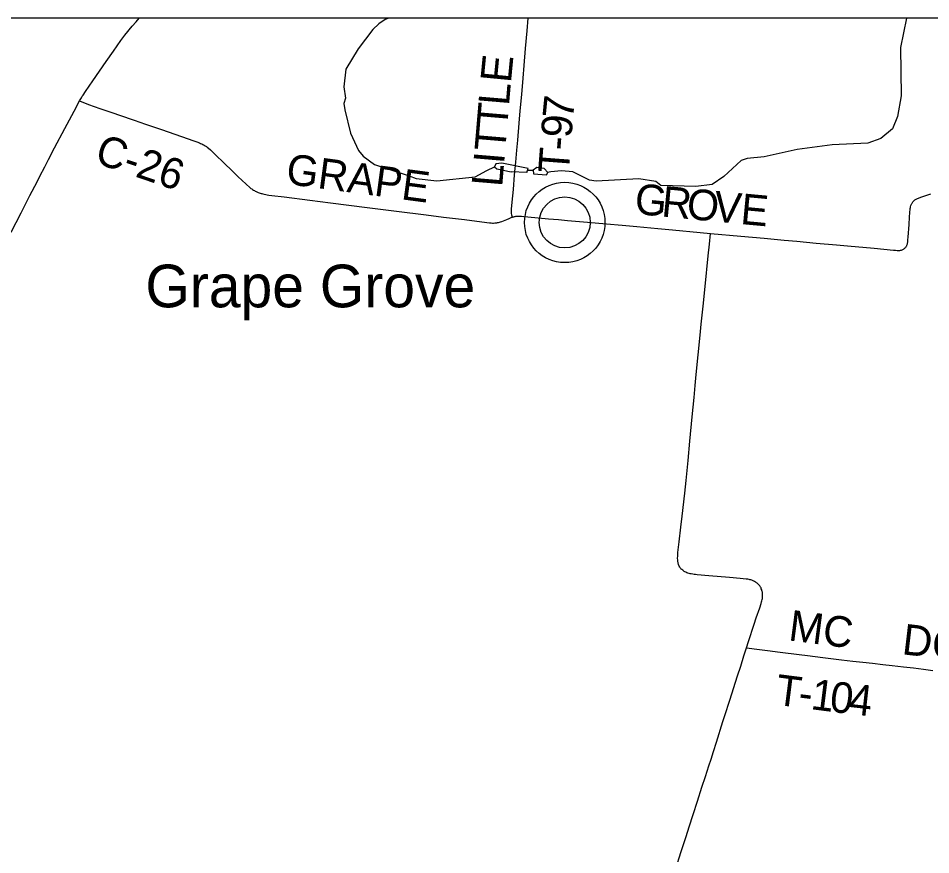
# Model space of a CAD drawing. Extents: x -49 to -8.2, y 9.4 to 23.5.
# Drawn here: x -43.371 to -42.527, y 20.23 to 21.004 of the extents above; entities that cross this region are included whole.
import ezdxf

# ---------------------------------------------------------------- set-up
doc = ezdxf.new("R2010")
doc.units = 0
for name, color, linetype in [('GM_X_Adjacent_County', 7, 'Continuous'), ('GM_X_County_Road', 7, 'Continuous'), ('GM_X_County_Road_Text', 7, 'Continuous'), ('GM_X_Minor_Lake', 7, 'Continuous'), ('GM_X_Minor_River', 7, 'Continuous'), ('GM_X_Township', 7, 'Continuous'), ('GM_X_Township_Road', 7, 'Continuous'), ('GM_X_Township_Road_Text', 7, 'Continuous'), ('GM_X_Unincorporated', 7, 'Continuous'), ('GM_X_Unincorporated_Text', 7, 'Continuous')]:
    doc.layers.add(name, color=color, linetype=linetype)

msp = doc.modelspace()

# ---------------------------------------------------------------- linework, layer by layer
at = {"layer": 'GM_X_Adjacent_County'}
msp.add_lwpolyline([(-42.09891, 21.00392), (-46.28954, 21.00392), (-46.28954, 15.42735)], dxfattribs=at)
at = {"layer": 'GM_X_County_Road'}
for points in [[(-43.31473, 20.92737), (-43.31304, 20.93035), (-43.3122, 20.93169), (-43.31144, 20.93288), (-43.30929, 20.93609), (-43.30243, 20.94608), (-43.28994, 20.96388), (-43.28323, 20.97359), (-43.27649, 20.9833), (-43.27465, 20.98581), (-43.27276, 20.98828), (-43.26588, 20.99672), (-43.26245, 21.00074), (-43.25958, 21.00392)], [(-43.37801, 20.80598), (-43.37346, 20.81496), (-43.36886, 20.82396), (-43.36067, 20.83976), (-43.35405, 20.85242), (-43.35136, 20.85767), (-43.34678, 20.8665), (-43.34332, 20.8731), (-43.33775, 20.88385), (-43.32838, 20.90175), (-43.31985, 20.91797), (-43.31473, 20.92737)], [(-43.31473, 20.92737), (-43.30659, 20.92421), (-43.29608, 20.92042), (-43.28403, 20.9163), (-43.27785, 20.91421), (-43.26432, 20.90961), (-43.25373, 20.90601), (-43.23876, 20.90083), (-43.22026, 20.89445), (-43.20883, 20.89046), (-43.20623, 20.88951), (-43.20388, 20.8886), (-43.20274, 20.88811), (-43.20161, 20.88759), (-43.20056, 20.88709), (-43.19941, 20.88645), (-43.19834, 20.88577), (-43.1974, 20.88516), (-43.19656, 20.88457), (-43.19547, 20.88372), (-43.19369, 20.8822), (-43.18762, 20.8764), (-43.18249, 20.87143), (-43.17202, 20.86126), (-43.16754, 20.85695), (-43.16487, 20.85435), (-43.1604, 20.85003), (-43.15759, 20.84758), (-43.15682, 20.84697), (-43.15609, 20.84644), (-43.15532, 20.8459), (-43.15457, 20.8454), (-43.1537, 20.8449), (-43.15297, 20.84447), (-43.15216, 20.84403), (-43.15131, 20.84361), (-43.15062, 20.84328), (-43.15005, 20.84303), (-43.14936, 20.84276), (-43.14865, 20.84249), (-43.14768, 20.84216), (-43.14668, 20.84184), (-43.14601, 20.84165), (-43.14509, 20.84141), (-43.14393, 20.84113), (-43.14234, 20.84081), (-43.14122, 20.8406), (-43.13945, 20.84031), (-43.13692, 20.83997), (-43.12552, 20.83851), (-43.10179, 20.8355), (-43.08238, 20.83298), (-43.0485, 20.82862), (-43.02137, 20.82527), (-42.99394, 20.82191), (-42.97791, 20.81989), (-42.9586, 20.81758), (-42.94726, 20.81615), (-42.93537, 20.81464), (-42.93397, 20.81452), (-42.93263, 20.8144), (-42.93159, 20.81442), (-42.93041, 20.81448), (-42.92941, 20.81457), (-42.92856, 20.81467), (-42.92799, 20.81475), (-42.9271, 20.81491), (-42.92615, 20.81516), (-42.92526, 20.81543), (-42.92405, 20.81581), (-42.92231, 20.81647), (-42.91948, 20.81773), (-42.9172, 20.81873), (-42.91585, 20.81929), (-42.91461, 20.81976), (-42.91423, 20.81988)], [(-42.73078, 20.80484), (-42.70287, 20.8023), (-42.68124, 20.80032), (-42.66268, 20.79857), (-42.65093, 20.79747), (-42.63331, 20.79576), (-42.61443, 20.79413), (-42.60421, 20.79327), (-42.57946, 20.79102), (-42.56147, 20.78927), (-42.55964, 20.78914), (-42.55835, 20.78906), (-42.55763, 20.78906), (-42.55672, 20.78908), (-42.55589, 20.78912), (-42.55507, 20.78925), (-42.55435, 20.78939), (-42.55363, 20.78962), (-42.55297, 20.78988), (-42.55248, 20.79015), (-42.5519, 20.79056), (-42.55138, 20.79097), (-42.55091, 20.7914), (-42.55043, 20.79192), (-42.55003, 20.79243), (-42.54969, 20.79294), (-42.54943, 20.79342), (-42.54917, 20.79401), (-42.54898, 20.79455), (-42.54878, 20.79521), (-42.54863, 20.79595), (-42.5485, 20.79677), (-42.54826, 20.79874), (-42.54806, 20.80124), (-42.54722, 20.81302), (-42.54667, 20.81983), (-42.54638, 20.82417), (-42.54612, 20.8272), (-42.54604, 20.82798), (-42.54595, 20.8287), (-42.54581, 20.82942), (-42.54555, 20.83047), (-42.54534, 20.83113), (-42.54507, 20.83179), (-42.54479, 20.8324), (-42.54448, 20.83292), (-42.54413, 20.83345), (-42.54381, 20.83391), (-42.54342, 20.83437), (-42.5429, 20.83491), (-42.54228, 20.83546), (-42.54181, 20.83583), (-42.54134, 20.83614), (-42.54077, 20.83647), (-42.5401, 20.83682), (-42.53949, 20.83709), (-42.53852, 20.83746), (-42.5364, 20.83826), (-42.53171, 20.83988), (-42.52694, 20.84141)], [(-42.91423, 20.81988), (-42.91377, 20.82003), (-42.91303, 20.82024), (-42.91231, 20.8204), (-42.91165, 20.82055), (-42.911, 20.82065), (-42.91037, 20.82072), (-42.90948, 20.82077), (-42.90851, 20.82082), (-42.90753, 20.82079), (-42.90595, 20.82071), (-42.90378, 20.82055), (-42.89987, 20.82018), (-42.8807, 20.81843), (-42.87142, 20.81754), (-42.86338, 20.81683), (-42.84481, 20.81534), (-42.82718, 20.8138), (-42.81265, 20.81242), (-42.79904, 20.81114), (-42.77956, 20.80935), (-42.76595, 20.80805), (-42.74048, 20.80575), (-42.73078, 20.80484)]]:
    msp.add_lwpolyline(points, dxfattribs=at)
at = {"layer": 'GM_X_Minor_Lake'}
for points in [[(-42.90089, 20.86128), (-42.89969, 20.86487), (-42.92404, 20.86988), (-42.92955, 20.86903), (-42.93074, 20.86639), (-42.9285, 20.86445), (-42.91547, 20.86174)], [(-42.88274, 20.85886), (-42.88156, 20.86112), (-42.88491, 20.86479), (-42.89152, 20.86567), (-42.89516, 20.86346), (-42.89466, 20.86003)], [(-42.90089, 20.86128), (-42.91547, 20.86174)], [(-42.89466, 20.86003), (-42.88274, 20.85886)]]:
    msp.add_lwpolyline(points, dxfattribs=at)
at = {"layer": 'GM_X_Minor_River'}
for points in [[(-43.0286, 21.00392), (-43.03196, 21.00271), (-43.03772, 20.99864), (-43.0433, 20.99361), (-43.05689, 20.97564), (-43.06821, 20.95685), (-43.07021, 20.94056), (-43.06869, 20.9299), (-43.0701, 20.92499), (-43.06926, 20.91927), (-43.06396, 20.89753)], [(-42.54956, 21.00392), (-42.55511, 20.97684), (-42.55458, 20.93202), (-42.55795, 20.9129), (-42.56251, 20.90159), (-42.57347, 20.89249), (-42.58529, 20.88834), (-42.61829, 20.88666), (-42.65077, 20.88251), (-42.68121, 20.87566), (-42.69715, 20.87406), (-42.70249, 20.87226), (-42.71867, 20.85736), (-42.72941, 20.85015), (-42.7446, 20.84815), (-42.7768, 20.84912), (-42.78166, 20.85282), (-42.79716, 20.8552), (-42.8366, 20.85326), (-42.84284, 20.85414), (-42.85844, 20.86164), (-42.86884, 20.86259), (-42.87871, 20.86164), (-42.88163, 20.86119)], [(-43.06396, 20.89753), (-43.05666, 20.88163), (-43.0524, 20.87623), (-43.04192, 20.86864), (-43.00971, 20.85798), (-43.00312, 20.85576), (-42.98421, 20.85333), (-42.94871, 20.85704), (-42.93781, 20.86291), (-42.93074, 20.86639)], [(-42.9002, 20.86334), (-42.89513, 20.86323)]]:
    msp.add_lwpolyline(points, dxfattribs=at)
at = {"layer": 'GM_X_Township'}
msp.add_line((-42.09891, 21.00392), (-44.96748, 21.00392), dxfattribs=at)
at = {"layer": 'GM_X_Township_Road'}
for points in [[(-42.91423, 20.81988), (-42.91462, 20.82179), (-42.91495, 20.82344), (-42.91507, 20.82426), (-42.91511, 20.82493), (-42.91507, 20.82607), (-42.91499, 20.8271), (-42.91433, 20.83358), (-42.91326, 20.84543), (-42.91215, 20.85895), (-42.91108, 20.87083), (-42.91008, 20.88181), (-42.90928, 20.89109), (-42.90796, 20.90687), (-42.90697, 20.91831), (-42.90565, 20.93346), (-42.90434, 20.94839), (-42.90336, 20.96007), (-42.902, 20.97584), (-42.9006, 20.99228), (-42.89964, 21.00392)], [(-42.69772, 20.42118), (-42.69587, 20.42705), (-42.69054, 20.4433), (-42.68855, 20.44919), (-42.68539, 20.45829), (-42.68402, 20.46243), (-42.68363, 20.46374), (-42.68336, 20.46482), (-42.6831, 20.466), (-42.68296, 20.46678), (-42.68284, 20.46756), (-42.68271, 20.46882), (-42.68269, 20.4695), (-42.68271, 20.47042), (-42.68277, 20.47129), (-42.68285, 20.47203), (-42.68296, 20.47264), (-42.68309, 20.47344), (-42.68329, 20.47424), (-42.68351, 20.47493), (-42.6839, 20.47595), (-42.68418, 20.47666), (-42.68458, 20.47741), (-42.68497, 20.47802), (-42.68531, 20.47852), (-42.68609, 20.47947), (-42.68672, 20.48014), (-42.68721, 20.48059), (-42.68774, 20.48105), (-42.68822, 20.4814), (-42.68871, 20.48174), (-42.68924, 20.48209), (-42.69007, 20.48255), (-42.69076, 20.48292), (-42.69146, 20.48324), (-42.69214, 20.48353), (-42.69281, 20.48379), (-42.6937, 20.48407), (-42.69457, 20.48431), (-42.69531, 20.48448), (-42.69642, 20.48468), (-42.69789, 20.48487), (-42.70355, 20.48541), (-42.71345, 20.48627), (-42.73233, 20.48788), (-42.74313, 20.4889), (-42.74494, 20.48908), (-42.74603, 20.48921), (-42.74726, 20.48937), (-42.74873, 20.48961), (-42.74964, 20.4898), (-42.75054, 20.49003), (-42.75182, 20.49042), (-42.75289, 20.4908), (-42.7539, 20.49126), (-42.75457, 20.49164), (-42.75527, 20.49204), (-42.75587, 20.49246), (-42.75667, 20.49307), (-42.75733, 20.49362), (-42.75792, 20.49422), (-42.75837, 20.49475), (-42.75887, 20.49537), (-42.75931, 20.49598), (-42.7598, 20.49687), (-42.76016, 20.49763), (-42.76041, 20.49823), (-42.7606, 20.49878), (-42.7608, 20.49944), (-42.76097, 20.50022), (-42.76109, 20.5009), (-42.76121, 20.5019), (-42.76129, 20.50274), (-42.76134, 20.5038), (-42.76134, 20.50468), (-42.7613, 20.50586), (-42.76121, 20.50752), (-42.76113, 20.50856), (-42.76102, 20.50959), (-42.75988, 20.51948), (-42.75832, 20.53306), (-42.75716, 20.54324), (-42.7547, 20.56454), (-42.75345, 20.57627), (-42.75165, 20.59451), (-42.75001, 20.61245), (-42.74789, 20.63503), (-42.74619, 20.65297), (-42.74511, 20.6641), (-42.74412, 20.6743), (-42.74225, 20.69253), (-42.74046, 20.71077), (-42.73952, 20.72067), (-42.73777, 20.73735), (-42.73586, 20.75558), (-42.73305, 20.78402), (-42.73185, 20.79494), (-42.73078, 20.80484)], [(-42.76335, 20.21606), (-42.75794, 20.23292), (-42.75353, 20.24657), (-42.75061, 20.25574), (-42.74695, 20.267), (-42.74297, 20.27946), (-42.73882, 20.2922), (-42.73561, 20.30223), (-42.73241, 20.31193), (-42.73035, 20.31838), (-42.72825, 20.3252), (-42.72546, 20.33404), (-42.71942, 20.35296), (-42.71764, 20.35859), (-42.71306, 20.37278), (-42.70593, 20.39529), (-42.70301, 20.40446), (-42.70001, 20.41392), (-42.69772, 20.42118)], [(-42.69772, 20.42118), (-42.68548, 20.41969), (-42.67828, 20.41883), (-42.66638, 20.41734), (-42.64881, 20.41515), (-42.6411, 20.4142), (-42.62692, 20.41241), (-42.60968, 20.41028), (-42.59916, 20.40903), (-42.5899, 20.40805), (-42.58096, 20.40702), (-42.5714, 20.40588), (-42.56276, 20.40491), (-42.55251, 20.40371), (-42.54304, 20.40262), (-42.53389, 20.40145), (-42.52518, 20.40042)]]:
    msp.add_lwpolyline(points, dxfattribs=at)
at = {"layer": 'GM_X_Unincorporated'}
for radius in [0.0372, 0.02358]:
    msp.add_circle((-42.86581, 20.81494), radius, dxfattribs=at)

# ---------------------------------------------------------------- texts
at = {"layer": 'GM_X_County_Road_Text'}
for s, height, rotation, p in [('C-26', 0.028409, 341.13954, (-43.30196, 20.87058)), ('GRAPE', 0.028409, 352.39535, (-43.12463, 20.85074)), ('G', 0.02841, 354.52392, (-42.8019, 20.82296)), ('R', 0.02841, 354.52359, (-42.77701, 20.82057)), ('O', 0.02841, 354.5203, (-42.75378, 20.81835)), ('V', 0.02841, 354.52404, (-42.7289, 20.81596)), ('E', 0.02841, 354.73418, (-42.7039, 20.81356))]:
    msp.add_text(s, height=height, rotation=rotation, dxfattribs=at).set_placement(p)
at = {"layer": 'GM_X_Township_Road_Text'}
for s, height, rotation, p in [('E', 0.02841, 84.48428, (-42.91564, 20.9435)), ('L', 0.02841, 85.16873, (-42.91742, 20.92241)), ('7', 0.02841, 84.45976, (-42.85823, 20.90988)), ('T', 0.02841, 85.18154, (-42.9192, 20.90124)), ('9', 0.02841, 85.37897, (-42.85963, 20.89256)), ('T', 0.02841, 85.18154, (-42.92099, 20.88006)), ('-', 0.02841, 85.60068, (-42.86052, 20.88095)), ('T', 0.02841, 85.66308, (-42.86213, 20.85977)), ('I', 0.02841, 85.18486, (-42.92197, 20.86844)), ('L', 0.02841, 85.18154, (-42.92375, 20.84726)), ('MC', 0.028409, 352.60859, (-42.65957, 20.42829)), ('DORMAN', 0.028409, 353.28011, (-42.55453, 20.41543)), ('T', 0.02841, 352.75964, (-42.67168, 20.36875)), ('1', 0.02841, 352.80718, (-42.639, 20.3646)), ('0', 0.02841, 352.96462, (-42.62155, 20.3624)), ('4', 0.02841, 353.6573, (-42.60381, 20.36021)), ('-', 0.02841, 352.76751, (-42.65059, 20.36607))]:
    msp.add_text(s, height=height, rotation=rotation, dxfattribs=at).set_placement(p)
at = {"layer": 'GM_X_Unincorporated_Text'}
msp.add_text('Grape Grove', height=0.0394886, rotation=0.00001, dxfattribs=at).set_placement((-43.2538, 20.73639))

doc.saveas('drawing.dxf')
